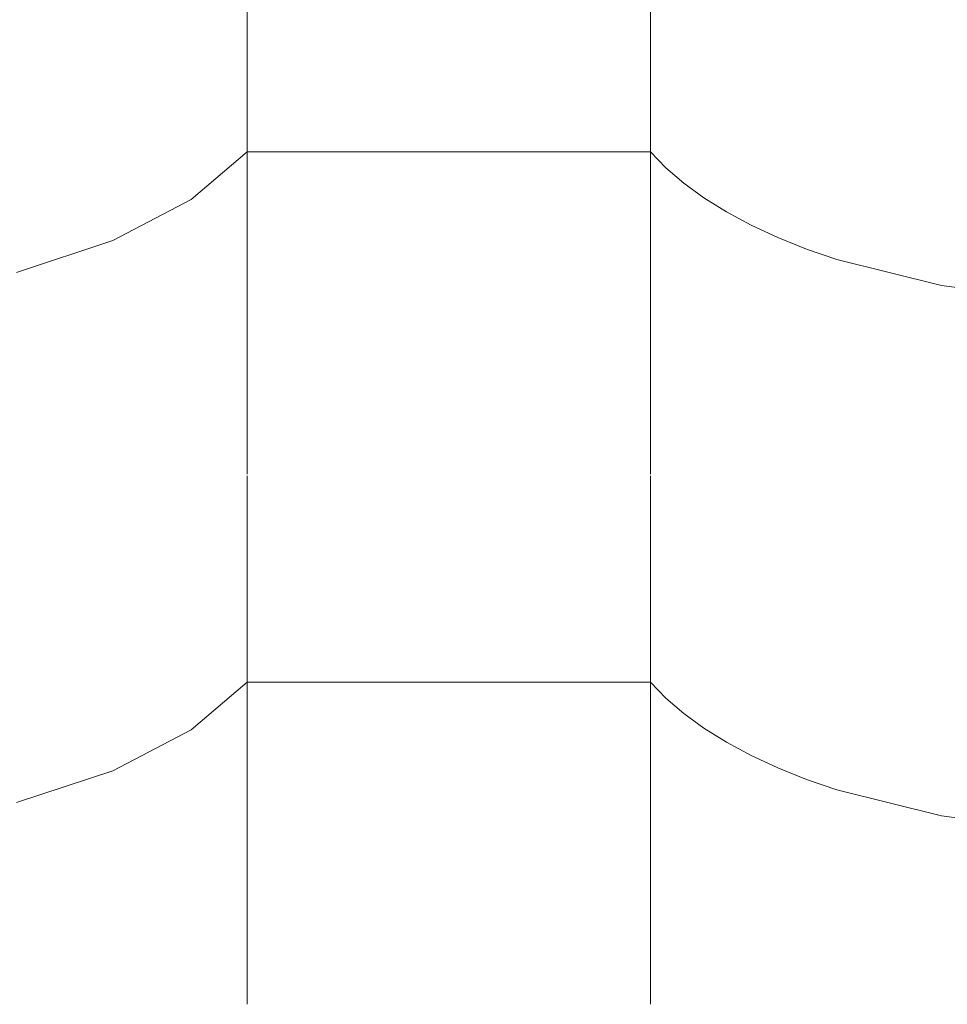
# Model space of a CAD drawing. Header units: millimetres. Extents: x -36478 to 31050, y -14815 to 11827.
# Tile 327 of 656: x -13624 to -13513, y 10681 to 10798. Entities that reach past the tile are written whole.
import ezdxf

# ---------------------------------------------------------------- set-up
doc = ezdxf.new("R2010")
doc.units = ezdxf.units.MM
doc.header["$MEASUREMENT"] = 0
doc.layers.add('Nové_Výplně - Povrchové', color=7, linetype='Continuous')

# ---------------------------------------------------------------- blocks, each defined once
blk = doc.blocks.new('*X13')
at = {"layer": 'Nové_Výplně - Povrchové', "color": 21, "linetype": 'Continuous', "lineweight": 20, "true_color": 0xffaaaa}
for p, q in [((-13596.72, 10806.8), (-13596.72, 10743.92)), ((-13548.69, 10806.8), (-13548.69, 10743.92)), ((-13603.39, 10776.58), (-13596.72, 10782.27)), ((-13572.71, 10782.27), (-13596.72, 10782.27)), ((-13548.69, 10782.27), (-13572.71, 10782.27)), ((-13548.69, 10782.27), (-13546.86, 10780.38)), ((-13546.86, 10780.38), (-13544.74, 10778.55)), ((-13544.74, 10778.55), (-13542.34, 10776.79)), ((-13612.7, 10771.72), (-13603.39, 10776.58)), ((-13542.34, 10776.79), (-13539.65, 10775.12)), ((-13539.65, 10775.12), (-13536.71, 10773.54)), ((-13536.71, 10773.54), (-13533.53, 10772.06)), ((-13624.18, 10767.92), (-13612.7, 10771.72)), ((-13533.53, 10772.06), (-13530.12, 10770.69)), ((-13530.12, 10770.69), (-13526.5, 10769.44)), ((-13526.5, 10769.44), (-13514.05, 10766.34)), ((-13514.05, 10766.34), (-13500.39, 10764.58)), ((-13596.72, 10743.7), (-13596.72, 10680.82)), ((-13548.69, 10743.7), (-13548.69, 10680.82)), ((-13603.39, 10713.48), (-13596.72, 10719.17)), ((-13572.71, 10719.17), (-13596.72, 10719.17)), ((-13548.69, 10719.17), (-13572.71, 10719.17)), ((-13548.69, 10719.17), (-13546.86, 10717.27)), ((-13546.86, 10717.27), (-13544.74, 10715.44)), ((-13544.74, 10715.44), (-13542.34, 10713.69)), ((-13612.7, 10708.61), (-13603.39, 10713.48)), ((-13542.34, 10713.69), (-13539.65, 10712.01)), ((-13539.65, 10712.01), (-13536.71, 10710.44)), ((-13536.71, 10710.44), (-13533.53, 10708.96)), ((-13624.18, 10704.82), (-13612.7, 10708.61)), ((-13533.53, 10708.96), (-13530.12, 10707.59)), ((-13530.12, 10707.59), (-13526.5, 10706.33)), ((-13526.5, 10706.33), (-13514.05, 10703.23)), ((-13514.05, 10703.23), (-13500.39, 10701.48))]:
    blk.add_line(p, q, dxfattribs=at)
blk = doc.blocks.new('výplň_6_1', base_point=(0, 0))
at = {"layer": 'Nové_Výplně - Povrchové', "color": 21, "linetype": 'Continuous', "lineweight": 20, "true_color": 0xffaaaa}
blk.add_blockref('*X13', (0, 0), dxfattribs=at)

msp = doc.modelspace()

# ---------------------------------------------------------------- block references
at = {"layer": 'Nové_Výplně - Povrchové', "color": 21, "linetype": 'Continuous', "lineweight": 20, "true_color": 0xffaaaa}
msp.add_blockref('výplň_6_1', (0, 0), dxfattribs=at)

doc.saveas('drawing.dxf')
